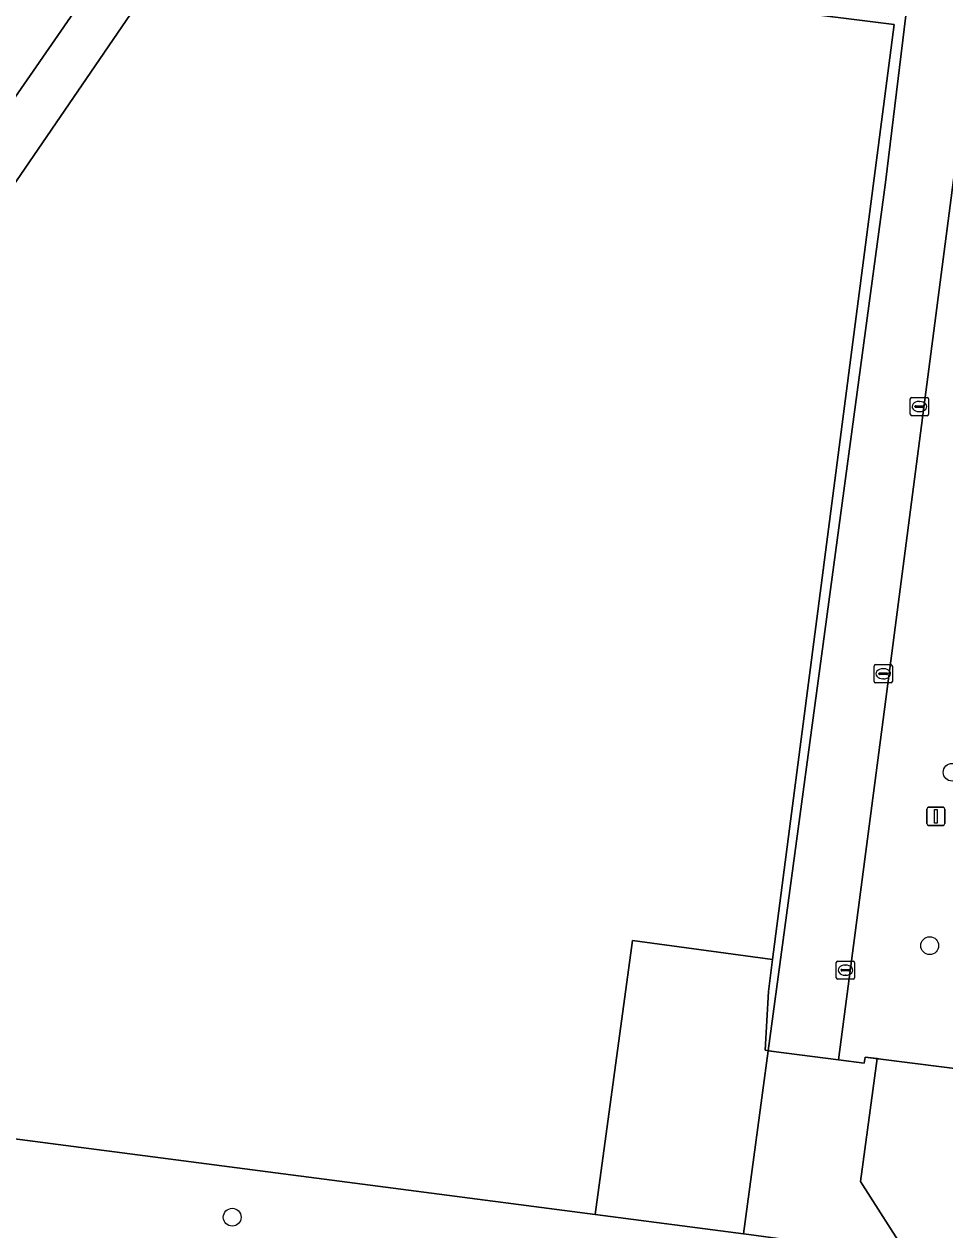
# Model space of a CAD drawing. Extents: x 162184 to 163154, y 385507 to 386516.
# Drawn here: x 162381.6 to 162432.1, y 386328 to 386394.2 of the extents above; entities that cross this region are included whole.
import ezdxf

# ---------------------------------------------------------------- set-up
doc = ezdxf.new("R2010")
doc.units = 0
for name, color, linetype in [('IMGEO_Boom', 7, 'Continuous'), ('IMGEO_Groenvoorziening', 7, 'Continuous'), ('IMGEO_Hek', 7, 'Continuous'), ('IMGEO_Kolk', 7, 'Continuous'), ('IMGEO_Lichtmast', 7, 'Continuous'), ('IMGEO_Loofbos', 7, 'Continuous'), ('IMGEO_Muur', 7, 'Continuous'), ('IMGEO_Rijbaan_lokaal_open', 7, 'Continuous'), ('IMGEO_Voetpad_halfverhard', 7, 'Continuous'), ('IMGEO_Voetpad_open', 7, 'Continuous')]:
    doc.layers.add(name, color=color, linetype=linetype)

msp = doc.modelspace()

# ---------------------------------------------------------------- linework, layer by layer
at = {"layer": 'IMGEO_Boom'}
for centre in [(162432.503, 386353.104), (162431.272, 386343.575), (162392.98, 386328.657)]:
    msp.add_circle(centre, 0.489, dxfattribs=at)
at = {"layer": 'IMGEO_Groenvoorziening'}
for points in [[(162368.142, 386368.593), (162370.54, 386370.107), (162375.581, 386377.482), (162396.31, 386407.808), (162402.325, 386410.531), (162405.619, 386416.083), (162402.083, 386422.332)], [(162392.021, 386406.066), (162365.159, 386367.202), (162364.484, 386366.285)], [(162557.685, 386313.92), (162505.963, 386320.438), (162505.404, 386316.894), (162481.176, 386320.042), (162482.581, 386330.454), (162442.049, 386335.638), (162428.596, 386337.346), (162428.393, 386337.372), (162427.473, 386330.612), (162430.094, 386326.523), (162430.305, 386326.495), (162431.169, 386326.378), (162437.933, 386325.465), (162491.222, 386318.605), (162495.408, 386318.031), (162500, 386317.441), (162505.38, 386316.75), (162509.176, 386316.263), (162550.981, 386310.895)]]:
    msp.add_lwpolyline(points, dxfattribs=at)
for points in [[(162429.714, 386399.784), (162429.011, 386394.651), (162409.706, 386397.055), (162409.656, 386396.662), (162429.329, 386394.177), (162422.646, 386342.818), (162422.417, 386341.055), (162422.24, 386337.826), (162422.411, 386337.803), (162428.837, 386385.495), (162430.568, 386399.659)], [(162422.411, 386337.803), (162422.24, 386337.826), (162422.417, 386341.055), (162422.646, 386342.818), (162414.951, 386343.857), (162412.905, 386328.806), (162421.056, 386327.743)]]:
    msp.add_lwpolyline(points, close=True, dxfattribs=at)
at = {"layer": 'IMGEO_Hek'}
for points in [[(162422.646, 386342.818), (162429.329, 386394.177), (162404.641, 386397.296), (162407.546, 386419.312)], [(162422.701, 386337.765), (162422.24, 386337.826), (162422.417, 386341.055), (162422.646, 386342.818)], [(162427.725, 386337.457), (162427.676, 386337.113), (162422.701, 386337.765)], [(162428.596, 386337.346), (162442.049, 386335.638), (162482.581, 386330.454)]]:
    msp.add_lwpolyline(points, dxfattribs=at)
at = {"layer": 'IMGEO_Kolk'}
for p, q in [((162430.205, 386372.767), (162430.205, 386373.619)), ((162430.28, 386373.693), (162431.132, 386373.693)), ((162431.206, 386373.619), (162431.206, 386372.767)), ((162430.464, 386373.187), (162430.464, 386373.199)), ((162430.902, 386373.15), (162430.504, 386373.15)), ((162430.507, 386373.236), (162430.905, 386373.236)), ((162430.716, 386372.913), (162430.691, 386372.913)), ((162430.693, 386373.473), (162430.718, 386373.473)), ((162430.948, 386373.199), (162430.948, 386373.187)), ((162431.132, 386372.693), (162430.28, 386372.693)), ((162428.221, 386358.088), (162428.221, 386358.94)), ((162428.296, 386359.014), (162429.148, 386359.014)), ((162429.222, 386358.94), (162429.222, 386358.088)), ((162428.48, 386358.508), (162428.48, 386358.52)), ((162428.918, 386358.471), (162428.52, 386358.471)), ((162428.523, 386358.557), (162428.921, 386358.557)), ((162428.709, 386358.794), (162428.734, 386358.794)), ((162428.964, 386358.52), (162428.964, 386358.508)), ((162429.148, 386358.014), (162428.296, 386358.014)), ((162428.732, 386358.234), (162428.707, 386358.234)), ((162426.143, 386341.805), (162426.143, 386342.657)), ((162426.218, 386342.731), (162427.07, 386342.731)), ((162426.631, 386342.511), (162426.656, 386342.511)), ((162427.144, 386342.657), (162427.144, 386341.805)), ((162427.07, 386341.731), (162426.218, 386341.731)), ((162426.402, 386342.225), (162426.402, 386342.237)), ((162426.84, 386342.188), (162426.442, 386342.188)), ((162426.445, 386342.274), (162426.843, 386342.274)), ((162426.654, 386341.951), (162426.629, 386341.951)), ((162426.886, 386342.237), (162426.886, 386342.225))]:
    msp.add_line(p, q, dxfattribs=at)
for points in [[(162430.205, 386372.767), (162430.205, 386373.619)], [(162430.28, 386373.693), (162431.132, 386373.693)], [(162431.206, 386373.619), (162431.206, 386372.767)], [(162431.132, 386372.693), (162430.28, 386372.693)], [(162428.221, 386358.088), (162428.221, 386358.94)], [(162428.296, 386359.014), (162429.148, 386359.014)], [(162429.222, 386358.94), (162429.222, 386358.088)], [(162429.148, 386358.014), (162428.296, 386358.014)], [(162426.143, 386341.805), (162426.143, 386342.657)], [(162426.218, 386342.731), (162427.07, 386342.731)], [(162427.144, 386342.657), (162427.144, 386341.805)], [(162427.07, 386341.731), (162426.218, 386341.731)]]:
    msp.add_lwpolyline(points, dxfattribs=at)
for centre, radius, start, end in [((162430.282, 386373.617), 0.0765, 91.55205, 178.44795), ((162430.282, 386373.617), 0.0765, 91.55205, 178.44795), ((162431.13, 386373.617), 0.0765, 1.55205, 88.44795), ((162431.13, 386373.617), 0.0765, 1.55205, 88.44795), ((162430.504, 386373.196), 0.0403, 85.87752, 175.75265), ((162430.501, 386373.186), 0.0366, 178.93798, 274.71019), ((162430.905, 386373.193), 0.043, 264.86636, 352.45326), ((162430.909, 386373.198), 0.0386, 1.73085, 96.63898), ((162430.282, 386372.769), 0.0765, 181.55205, 268.44795), ((162430.282, 386372.769), 0.0765, 181.55205, 268.44795), ((162431.13, 386372.769), 0.0765, 271.55205, 358.44795), ((162431.13, 386372.769), 0.0765, 271.55205, 358.44795), ((162428.298, 386358.938), 0.0765, 91.55205, 178.44795), ((162428.298, 386358.938), 0.0765, 91.55205, 178.44795), ((162429.146, 386358.938), 0.0765, 1.55205, 88.44795), ((162429.146, 386358.938), 0.0765, 1.55205, 88.44795), ((162428.52, 386358.517), 0.0403, 85.87752, 175.75265), ((162428.517, 386358.507), 0.0366, 178.93798, 274.71019), ((162428.921, 386358.514), 0.043, 264.86636, 352.45326), ((162428.925, 386358.519), 0.0386, 1.73085, 96.63898), ((162428.298, 386358.09), 0.0765, 181.55205, 268.44795), ((162428.298, 386358.09), 0.0765, 181.55205, 268.44795), ((162429.146, 386358.09), 0.0765, 271.55205, 358.44795), ((162429.146, 386358.09), 0.0765, 271.55205, 358.44795), ((162426.22, 386342.655), 0.0765, 91.55205, 178.44795), ((162426.22, 386342.655), 0.0765, 91.55205, 178.44795), ((162427.068, 386342.655), 0.0765, 1.55205, 88.44795), ((162427.068, 386342.655), 0.0765, 1.55205, 88.44795), ((162426.22, 386341.807), 0.0765, 181.55205, 268.44795), ((162426.22, 386341.807), 0.0765, 181.55205, 268.44795), ((162426.442, 386342.234), 0.0403, 85.87752, 175.75265), ((162426.439, 386342.224), 0.0366, 178.93798, 274.71019), ((162426.843, 386342.231), 0.043, 264.86636, 352.45326), ((162426.847, 386342.236), 0.0386, 1.73085, 96.63898), ((162427.068, 386341.807), 0.0765, 271.55205, 358.44795), ((162427.068, 386341.807), 0.0765, 271.55205, 358.44795)]:
    msp.add_arc(centre, radius, start, end, dxfattribs=at)
for centre, major_axis, ratio, start_param, end_param in [((162430.692, 386373.193), (-0.387, 0.002), 0.722429, 4.712389, 7.853982), ((162430.717, 386373.193), (-0.39, 0.002), 0.717154, 1.570796, 4.712389), ((162428.708, 386358.514), (-0.387, 0.002), 0.722429, 4.712389, 7.853982), ((162428.733, 386358.514), (-0.39, 0.002), 0.717154, 1.570796, 4.712389), ((162426.63, 386342.231), (-0.387, 0.002), 0.722429, 4.712389, 7.853982), ((162426.655, 386342.231), (-0.39, 0.002), 0.717154, 1.570796, 4.712389)]:
    msp.add_ellipse(centre, major_axis=major_axis, ratio=ratio, start_param=start_param, end_param=end_param, dxfattribs=at)
at = {"layer": 'IMGEO_Lichtmast'}
for p, q in [((162431.113, 386350.281), (162431.113, 386351.081)), ((162431.113, 386351.081), (162431.113, 386350.281)), ((162431.213, 386351.181), (162432.003, 386351.181)), ((162432.003, 386351.181), (162431.213, 386351.181)), ((162432.103, 386351.081), (162432.103, 386350.281)), ((162432.103, 386350.281), (162432.103, 386351.081)), ((162432.003, 386350.181), (162431.213, 386350.181)), ((162431.213, 386350.181), (162432.003, 386350.181))]:
    msp.add_line(p, q, dxfattribs=at)
msp.add_lwpolyline([(162431.533, 386351.056), (162431.683, 386351.056), (162431.683, 386350.306), (162431.533, 386350.306), (162431.533, 386351.056)], dxfattribs=at)
for centre, start, end in [((162431.213, 386351.081), 90, 180), ((162431.213, 386351.081), 90, 180), ((162432.003, 386351.081), 0, 90), ((162432.003, 386351.081), 360, 90), ((162431.213, 386350.281), 180, 270), ((162431.213, 386350.281), 180, 270), ((162432.003, 386350.281), 270, 0), ((162432.003, 386350.281), 270, 0)]:
    msp.add_arc(centre, 0.1, start, end, dxfattribs=at)
at = {"layer": 'IMGEO_Loofbos'}
for points in [[(162429.329, 386394.177), (162409.656, 386396.662), (162404.641, 386397.296), (162405.372, 386402.837), (162407.546, 386419.312), (162405.619, 386416.083), (162402.325, 386410.531), (162396.31, 386407.808), (162375.581, 386377.482), (162370.54, 386370.107), (162368.142, 386368.593)], [(162356.748, 386347.844), (162356, 386343.3), (162353.363, 386337.296), (162378.68, 386333.988), (162378.634, 386332.548), (162380.48, 386333.035), (162412.905, 386328.806), (162414.951, 386343.857), (162422.646, 386342.818), (162429.329, 386394.177)]]:
    msp.add_lwpolyline(points, dxfattribs=at)
at = {"layer": 'IMGEO_Muur'}
msp.add_lwpolyline([(162427.725, 386337.457), (162428.596, 386337.346)], dxfattribs=at)
at = {"layer": 'IMGEO_Rijbaan_lokaal_open'}
msp.add_lwpolyline([(162430.568, 386399.659), (162428.837, 386385.495), (162422.411, 386337.803), (162422.701, 386337.765), (162426.268, 386337.298), (162428.861, 386357.113), (162437.732, 386425.29)], dxfattribs=at)
msp.add_lwpolyline([(162428.393, 386337.372), (162427.725, 386337.457), (162427.676, 386337.113), (162426.268, 386337.298), (162422.701, 386337.765), (162422.411, 386337.803), (162421.056, 386327.743), (162421.334, 386327.707), (162424.569, 386327.27), (162430.094, 386326.523), (162427.473, 386330.612)], close=True, dxfattribs=at)
at = {"layer": 'IMGEO_Voetpad_halfverhard'}
msp.add_lwpolyline([(162364.484, 386366.285), (162365.159, 386367.202), (162392.021, 386406.066)], dxfattribs=at)
at = {"layer": 'IMGEO_Voetpad_open'}
for points in [[(162437.732, 386425.29), (162428.861, 386357.113), (162426.268, 386337.298), (162427.676, 386337.113), (162427.725, 386337.457), (162428.393, 386337.372), (162428.596, 386337.346), (162442.049, 386335.638), (162482.581, 386330.454), (162482.838, 386330.421), (162460.442, 386380.965)], [(162424.569, 386327.27), (162421.334, 386327.707), (162421.056, 386327.743), (162412.905, 386328.806), (162380.48, 386333.035), (162378.634, 386332.548), (162378.282, 386330.048)]]:
    msp.add_lwpolyline(points, dxfattribs=at)

doc.saveas('drawing.dxf')
